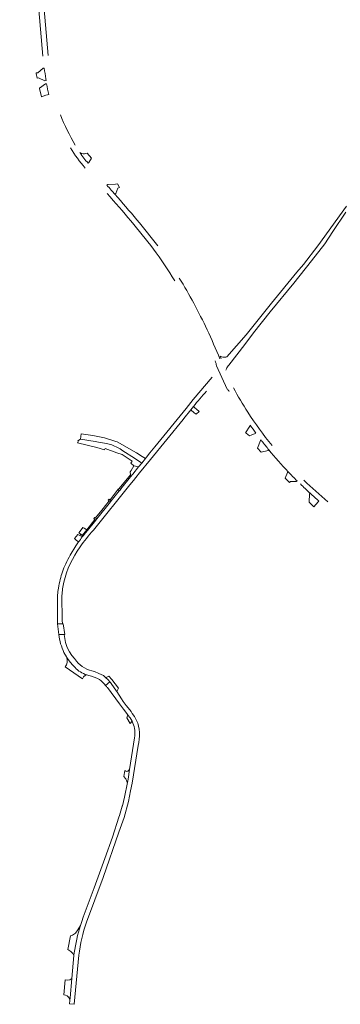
# Model space of a CAD drawing. Header units: metres. Extents: x 166325 to 190320, y 381923 to 404576.
# Tile 441 of 656: x 178777 to 179006, y 388367 to 389067. Entities that reach past the tile are written whole.
import ezdxf

# ---------------------------------------------------------------- set-up
doc = ezdxf.new("R2010")
doc.units = ezdxf.units.M
for name, color, linetype, lineweight in [('B-WE-VH-VERHARDING_ASFALT-GV', 8, 'Continuous', 18), ('B-WE-VH-VERHARDING_BETONSTRAATSTEEN-GV', 8, 'Continuous', 18), ('B-WE-VH-VERHARDING_HALFVERHARDING-GV', 8, 'Continuous', 18), ('B-WE-VH-VERHARDING_STRAATBAKSTEEN-GV', 8, 'Continuous', 18)]:
    doc.layers.add(name, color=color, linetype=linetype, lineweight=lineweight)

msp = doc.modelspace()

# ---------------------------------------------------------------- linework, layer by layer
at = {"layer": 'B-WE-VH-VERHARDING_ASFALT-GV', "flags": 128}
for points in [[(178797.556, 389041.765), (178794.543, 389074.606), (178791.424, 389109.665), (178787.903, 389147.985), (178784.199, 389188.497), (178781.78, 389213.672), (178780.993, 389222.585), (178777.197, 389222.25), (178777.997, 389213.308), (178778.815, 389204.797), (178780.416, 389188.142), (178784.119, 389147.637), (178787.639, 389109.323), (178790.759, 389074.264), (178793.773, 389041.403)], [(178795.8, 389025.117), (178795.979, 389023.907)], [(178828.488, 388968.81), (178825.347, 388972.192)], [(178825.97, 388965.109), (178826.576, 388965.631), (178828.488, 388968.81)], [(178845.658, 388943.594), (178847.23, 388947.469), (178848.336, 388947.927), (178846.818, 388950.395), (178845.566, 388950.176), (178839.921, 388950.079), (178839.319, 388949.552)], [(178845.059, 388943.064), (178845.658, 388943.594)], [(178917.426, 388820.905), (178925.085, 388804.387)], [(178914.453, 388812.796), (178900.86, 388796.863)], [(178900.86, 388796.863), (178895.757, 388790.59), (178873.507, 388763.235), (178870.021, 388758.948), (178867.588, 388755.957), (178866.753, 388754.923), (178864.159, 388751.71), (178861.972, 388749.001), (178857.749, 388743.771), (178856.267, 388741.935), (178849.391, 388733.417), (178849.241, 388733.232), (178848.222, 388731.97), (178848.132, 388731.858), (178842.451, 388724.822), (178841.846, 388724.073), (178832.126, 388712.032), (178831.391, 388711.122), (178825.507, 388703.834), (178824.04, 388702.017), (178822.333, 388699.903), (178822.196, 388699.733), (178821.701, 388699.12)], [(178829.731, 388704.001), (178855.737, 388736.184), (178858.362, 388739.433), (178860.049, 388741.521), (178862.648, 388744.738), (178870.357, 388754.277), (178893.595, 388782.825), (178894.138, 388783.492), (178899.164, 388789.667), (178901.013, 388791.937)], [(178817.23, 388692.714), (178813.233, 388686.247)], [(178804.264, 388657.889), (178804.123, 388654.747), (178804.252, 388642.51), (178804.094, 388637.267), (178807.765, 388637.254), (178807.423, 388640.044), (178807.238, 388657.563)], [(178841.487, 388595.993), (178838.359, 388593.536)], [(178839.689, 388591.911), (178848.3, 388580.44), (178851.214, 388576.682), (178854.289, 388572.495)], [(178860.961, 388567.686), (178858.902, 388571.323), (178857.453, 388573.508), (178856.592, 388574.806), (178854.406, 388577.548), (178853.047, 388579.253), (178850.955, 388582.102), (178849.682, 388583.837), (178846.368, 388589.19), (178846.198, 388589.464), (178842.385, 388594.874), (178841.917, 388595.494), (178841.487, 388595.993)], [(178854.289, 388572.495), (178854.377, 388572.382), (178855.88, 388570.302), (178857.284, 388567.98), (178857.939, 388566.723)], [(178858.97, 388556.224), (178855.49, 388533.561), (178854.447, 388526.771), (178853.958, 388524.28), (178851.938, 388514), (178850.392, 388507.871), (178850.284, 388507.512), (178848.297, 388500.89), (178847.875, 388499.612), (178843.25, 388485.595), (178837.989, 388470.372), (178830.162, 388449.438), (178822.502, 388428.443)], [(178847.82, 388489.031), (178851.61, 388499.49), (178854.688, 388510.894), (178855.501, 388514.617), (178856.201, 388518.363), (178857.409, 388523.92), (178861.68, 388550.721)], [(178824.73, 388425.001), (178836.57, 388456.841), (178847.82, 388489.031)], [(178822.502, 388428.443), (178821.458, 388425.548), (178820.489, 388422.628)], [(178816.051, 388403.175), (178815.884, 388401.323), (178814.397, 388384.8), (178813.176, 388371.236), (178813.006, 388369.347)], [(178813.006, 388369.347), (178812.78, 388366.841), (178816.11, 388366.531), (178819.46, 388401.475)], [(178809.549, 388383.898), (178808.586, 388373.197), (178809.917, 388373.126)], [(178813.006, 388369.347), (178813.176, 388371.236), (178814.397, 388384.8), (178813.003, 388384.008), (178811.371, 388383.672), (178809.549, 388383.898)]]:
    msp.add_lwpolyline(points, dxfattribs=at)
at = {"layer": 'B-WE-VH-VERHARDING_ASFALT-GV'}
for points in [[(178796.34, 389021.679, 0.015406), (178797.909, 389013.957)], [(178816.744, 388978.074, -0.0385524), (178806.215, 388999.682)], [(178813.462, 388976.159, 0.0496099), (178823.88, 388961.724)], [(178820.129, 388972.707, 0.0277573), (178825.97, 388965.109)], [(178821.529, 388972.094, -0.0621183), (178820.129, 388972.707)], [(178825.347, 388972.192, -0.1587248), (178821.529, 388972.094)], [(178842.409, 388946.04, -0.0012068), (178839.319, 388949.552)], [(178839.57, 388943.514, -0.0168123), (178872.563, 388904.063)], [(178842.409, 388946.04, -0.0014172), (178845.059, 388943.064)], [(178875.599, 388906.35, 0.0155235), (178845.059, 388943.064)], [(178872.563, 388904.063, -0.0196919), (178887.724, 388881.348)], [(178901.179, 388865.478, 0.0212493), (178890.953, 388883.353)], [(178910.874, 388846.676, 0.011755), (178901.179, 388865.478)], [(178919.907, 388825.959, 0.001092), (178910.874, 388846.676)], [(178916.448, 388824.383, -0.0874452), (178917.426, 388820.905)], [(178901.013, 388791.937, -0.0167807), (178910.245, 388802.906)], [(178925.085, 388804.387, -0.0595197), (178926.513, 388802.774)], [(178939.733, 388787.977, -0.0213748), (178929.542, 388805.245)], [(178956.997, 388764.272, -0.0262393), (178939.733, 388787.977)], [(178941.486, 388778.745, 0.0063468), (178945.552, 388773.051)], [(178954.801, 388761.104, 0.0193786), (178968.551, 388745.495)], [(178996.857, 388724.075, -0.0155114), (178979.739, 388739.51)], [(178977.177, 388736.84, 0.0063805), (178984.139, 388730.328)], [(178820.19, 388692.013, -0.0303248), (178829.731, 388704.001)], [(178808.565, 388667.01, -0.0941238), (178820.19, 388692.013)], [(178819.195, 388695.599, 0.0045295), (178817.23, 388692.714)], [(178813.233, 388686.247, 0.0155802), (178810.013, 388680.091)], [(178810.013, 388680.091, 0.0456996), (178807.609, 388674.322)], [(178806.067, 388668.983, 0.0203336), (178804.795, 388662.785)], [(178807.609, 388674.322, 0.0169073), (178806.067, 388668.983)], [(178804.795, 388662.785, 0.0165269), (178804.264, 388657.889)], [(178807.238, 388657.563, -0.0198053), (178808.565, 388667.01)], [(178838.359, 388593.536, -0.0159155), (178839.689, 388591.911)], [(178857.939, 388566.723, -0.1446789), (178858.97, 388556.224)], [(178862.174, 388563.411, 0.0485602), (178860.961, 388567.686)], [(178862.54, 388559.715, 0.0406148), (178862.174, 388563.411)], [(178861.68, 388550.721, 0.0644931), (178862.54, 388559.715)], [(178819.46, 388401.475, -0.0498124), (178824.73, 388425.001)], [(178809.917, 388373.126, -0.289174), (178813.006, 388369.347)]]:
    msp.add_lwpolyline(points, format="xyb", dxfattribs=at)
at = {"layer": 'B-WE-VH-VERHARDING_ASFALT-GV', "flags": 128}
for points in [[(178809.28, 388629.67), (178808.107, 388637.252), (178804.094, 388637.267), (178805.062, 388629.75)], [(178855.869, 388566.472), (178857.284, 388567.98), (178855.88, 388570.302), (178854.377, 388572.382), (178854.289, 388572.495), (178853.636, 388570.416)], [(178852.113, 388533.049), (178851.427, 388528.581), (178852.625, 388527.328), (178852.811, 388526.973), (178853.532, 388525.22), (178853.958, 388524.28), (178854.447, 388526.771), (178855.49, 388533.561), (178854.76, 388532.857), (178854.202, 388532.566), (178853.361, 388532.321), (178852.823, 388532.363)]]:
    msp.add_lwpolyline(points, close=True, dxfattribs=at)
at = {"layer": 'B-WE-VH-VERHARDING_BETONSTRAATSTEEN-GV', "flags": 128}
for points in [[(178794.734, 389032.864), (178793.94, 389032.765), (178790.057, 389029.574), (178788.879, 389029.417), (178788.889, 389029.078), (178789.64, 389025.708)], [(178789.64, 389025.708), (178790.576, 389025.829), (178795.189, 389023.786), (178795.979, 389023.907), (178795.8, 389025.117)], [(178796.34, 389021.679), (178795.552, 389021.544), (178791.385, 389018.451), (178791.441, 389018.22)], [(178791.441, 389018.22), (178792.781, 389012.341), (178795.91, 389013.486), (178797.13, 389013.773), (178797.909, 389013.957)], [(178941.486, 388778.745), (178941.091, 388778.088), (178938.189, 388773.261), (178938.462, 388773.046)], [(178938.462, 388773.046), (178940.92, 388771.024), (178942.066, 388771.526), (178944.895, 388772.764), (178945.552, 388773.051)], [(178808.987, 388629.675), (178805.062, 388629.75)], [(178817.702, 388610.717), (178816.33, 388612.526), (178814.371, 388614.859), (178812.699, 388617.405), (178811.072, 388620.585), (178809.935, 388623.976), (178809.321, 388626.985), (178808.987, 388629.675)], [(178808.768, 388616.924), (178810.543, 388613.864), (178810.838, 388613.434)], [(178816.647, 388606.149), (178814.515, 388608.479), (178812.545, 388610.948), (178810.838, 388613.434)], [(178809.702, 388606.624), (178821.928, 388598.135), (178822.618, 388599.657), (178824.136, 388600.707), (178824.975, 388600.952)], [(178824.975, 388600.952), (178826.489, 388600.523)], [(178838.347, 388599.233), (178836.824, 388600.437), (178833.694, 388601.929), (178830.514, 388603.31)], [(178838.359, 388593.536), (178841.487, 388595.993), (178840.226, 388597.454), (178838.347, 388599.233)], [(178820.489, 388422.628), (178818.651, 388419.474), (178816.899, 388417.14), (178814.773, 388415.772), (178813.527, 388415.209), (178811.624, 388405.542), (178813.735, 388404.204), (178815.143, 388402.744), (178815.884, 388401.323)], [(178815.884, 388401.323), (178816.051, 388403.175)]]:
    msp.add_lwpolyline(points, dxfattribs=at)
at = {"layer": 'B-WE-VH-VERHARDING_BETONSTRAATSTEEN-GV'}
for points in [[(178795.8, 389025.117, -0.0059495), (178794.734, 389032.864)], [(178805.062, 388629.75, 0.0805408), (178808.768, 388616.924)], [(178810.838, 388613.434, -0.2287837), (178809.702, 388606.624)], [(178824.975, 388600.952, -0.1223639), (178816.647, 388606.149)], [(178823.423, 388605.999, -0.1125596), (178817.702, 388610.717)], [(178830.514, 388603.31, -0.0782933), (178823.423, 388605.999)], [(178826.489, 388600.523, -0.0909867), (178834.028, 388597.631)], [(178834.028, 388597.631, -0.0469938), (178838.359, 388593.536)], [(178816.051, 388403.175, -0.0416411), (178820.489, 388422.628)]]:
    msp.add_lwpolyline(points, format="xyb", dxfattribs=at)
at = {"layer": 'B-WE-VH-VERHARDING_BETONSTRAATSTEEN-GV', "flags": 128}
for points in [[(178903.692, 388789.707), (178901.551, 388791.489), (178901.013, 388791.937), (178899.164, 388789.667), (178901.607, 388787.605), (178902.851, 388786.556), (178905.113, 388788.524), (178904.672, 388788.891)], [(178849.241, 388733.232), (178848.11, 388733.735), (178847.464, 388733.136), (178848.132, 388731.858), (178848.222, 388731.97)], [(178841.581, 388725.497), (178840.925, 388726.007), (178840.169, 388725.368), (178840.858, 388724.836), (178841.846, 388724.073), (178842.451, 388724.822)], [(178830.84, 388711.558), (178831.391, 388711.122), (178832.126, 388712.032), (178831.208, 388712.665), (178830.645, 388713.053), (178829.919, 388712.287), (178830.472, 388711.849)], [(178821.809, 388700.279), (178824.933, 388704.181), (178823.062, 388705.313), (178822.245, 388705.868), (178820.99, 388704.201), (178819.33, 388702.053), (178820.673, 388701.092)], [(178821.701, 388699.12), (178822.196, 388699.733), (178822.333, 388699.903), (178821.809, 388700.279), (178820.673, 388701.092), (178820.004, 388700.127)], [(178840.746, 388600.033), (178839.267, 388599.326), (178838.733, 388599.112), (178838.347, 388599.233), (178840.226, 388597.454), (178841.487, 388595.993), (178841.917, 388595.494), (178842.385, 388594.874), (178846.198, 388589.464), (178846.368, 388589.19), (178847.564, 388591.44), (178842.94, 388597.722)]]:
    msp.add_lwpolyline(points, close=True, dxfattribs=at)
at = {"layer": 'B-WE-VH-VERHARDING_HALFVERHARDING-GV', "flags": 128}
for points in [[(179009.999, 388934.515), (178989.587, 388906.428), (178979.421, 388893.159), (178974.656, 388887.575), (178956.714, 388865.613), (178938.531, 388843.08), (178924.742, 388827.316), (178924.181, 388827.176), (178923.493, 388827.079), (178923.217, 388827.062), (178922.52, 388827.075), (178921.828, 388827.166), (178921.15, 388827.334), (178920.493, 388827.578), (178919.96, 388827.847), (178920.652, 388826.251)], [(178924.196, 388817.837), (178924.523, 388818.732), (178924.891, 388819.504), (178925.328, 388820.238), (178925.833, 388820.928), (178926.289, 388821.452), (178937.689, 388836.166), (178943.847, 388844.534), (178955.673, 388859.29), (178972.645, 388879.855), (178985.028, 388895.673), (178994.721, 388907.847), (179000.291, 388916.52), (179009.526, 388930.266)], [(178864.159, 388751.71), (178866.753, 388754.923), (178864.521, 388756.375), (178860.538, 388758.966), (178846.691, 388766.806), (178845.787, 388767.143), (178837.683, 388769.637), (178829.362, 388771.27), (178821.085, 388772.444), (178820.563, 388768.662), (178831.002, 388767.002), (178833.334, 388766.668)], [(178839.158, 388765.569), (178842.754, 388764.696)], [(178850.728, 388760.541), (178858.985, 388755.112), (178864.159, 388751.71)]]:
    msp.add_lwpolyline(points, dxfattribs=at)
at = {"layer": 'B-WE-VH-VERHARDING_HALFVERHARDING-GV'}
msp.add_lwpolyline([(178842.754, 388764.696, -0.0620804), (178850.728, 388760.541)], format="xyb", dxfattribs=at)
at = {"layer": 'B-WE-VH-VERHARDING_HALFVERHARDING-GV', "flags": 128}
for points in [[(178849.241, 388733.232), (178849.391, 388733.417), (178856.267, 388741.935), (178856.124, 388743.351), (178848.11, 388733.735)], [(178848.132, 388731.858), (178847.464, 388733.136), (178841.581, 388725.497), (178842.451, 388724.822)], [(178841.846, 388724.073), (178840.858, 388724.836), (178835.663, 388718.108), (178831.208, 388712.665), (178832.126, 388712.032)], [(178830.84, 388711.558), (178824.933, 388704.181), (178821.809, 388700.279), (178822.333, 388699.903), (178824.04, 388702.017), (178825.507, 388703.834), (178831.391, 388711.122)]]:
    msp.add_lwpolyline(points, close=True, dxfattribs=at)
at = {"layer": 'B-WE-VH-VERHARDING_STRAATBAKSTEEN-GV'}
for points in [[(178818.53, 388767.513, -0.6738907), (178818.367, 388766.096)], [(178839.158, 388765.569, 0.0159825), (178833.334, 388766.668)], [(178954.121, 388761.943, -0.0070277), (178949.221, 388768.155)], [(178974.813, 388739.134, -0.008317), (178968.551, 388745.495)], [(178990.387, 388724.756, -0.0055752), (178984.139, 388730.328)], [(178819.195, 388695.599, -0.0057829), (178821.701, 388699.12)]]:
    msp.add_lwpolyline(points, format="xyb", dxfattribs=at)
at = {"layer": 'B-WE-VH-VERHARDING_STRAATBAKSTEEN-GV', "flags": 128}
for points in [[(178818.367, 388766.096), (178832.084, 388762.869), (178837.754, 388761.114), (178838.072, 388762.019), (178846.534, 388759.041), (178850.187, 388757.736), (178857.441, 388753.12), (178856.375, 388751.59), (178858.461, 388749.662), (178861.972, 388749.001), (178864.159, 388751.71)], [(178833.334, 388766.668), (178831.002, 388767.002), (178820.563, 388768.662), (178818.53, 388767.513)], [(178949.221, 388768.155), (178948.666, 388767.73), (178946.756, 388762.324), (178949.277, 388759.552), (178954.259, 388760.662), (178954.801, 388761.104)], [(178954.801, 388761.104), (178954.121, 388761.943)], [(178968.551, 388745.495), (178968.044, 388745.012), (178966.355, 388741.071), (178969.35, 388737.881), (178970.153, 388738.615)], [(178970.153, 388738.615), (178974.304, 388738.616), (178974.813, 388739.134)], [(178984.139, 388730.328), (178983.667, 388729.81), (178983.454, 388723.817), (178986.67, 388720.685), (178989.926, 388724.229), (178990.387, 388724.756)], [(178820.004, 388700.127), (178818.522, 388701.007), (178816.157, 388697.946), (178817.469, 388696.932), (178819.195, 388695.599)], [(178821.701, 388699.12), (178820.004, 388700.127)]]:
    msp.add_lwpolyline(points, dxfattribs=at)
msp.add_lwpolyline([(178858.461, 388749.662), (178856.605, 388746.484), (178855.901, 388745.566), (178856.124, 388743.351), (178856.267, 388741.935), (178857.749, 388743.771), (178861.972, 388749.001)], close=True, dxfattribs=at)

doc.saveas('drawing.dxf')
